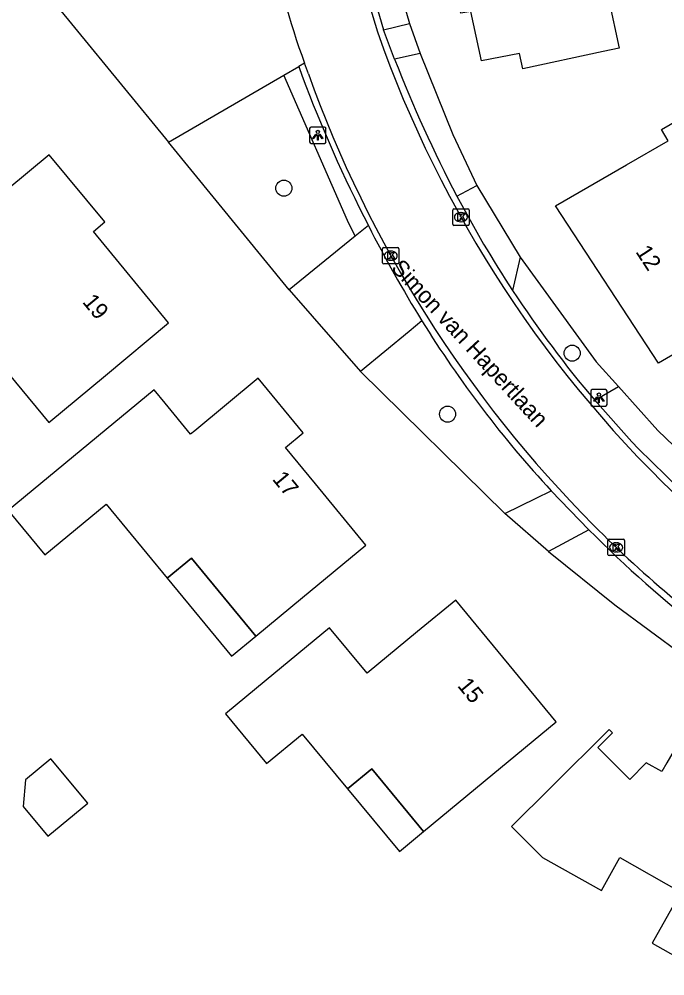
# Model space of a CAD drawing. Extents: x 157321 to 158827, y 386650 to 388532.
# Drawn here: x 158324.3 to 158363.6, y 387414.4 to 387472.6 of the extents above; entities that cross this region are included whole.
import ezdxf

# ---------------------------------------------------------------- set-up
doc = ezdxf.new("R2010")
doc.units = 0
for name, color, linetype in [('IMGEO_Berm_groen', 7, 'Continuous'), ('IMGEO_Boom', 7, 'Continuous'), ('IMGEO_Groenvoorziening', 7, 'Continuous'), ('IMGEO_Kolk', 7, 'Continuous'), ('IMGEO_Lichtpunt', 7, 'Continuous'), ('IMGEO_Openbare_ruimte_label', 7, 'Continuous'), ('IMGEO_Pand', 7, 'Continuous'), ('IMGEO_Pand_nummerreeks', 7, 'Continuous'), ('IMGEO_Pand_overbouw', 7, 'Continuous'), ('IMGEO_Rijbaan_lokaal_gesloten', 7, 'Continuous'), ('IMGEO_Rijbaan_lokaal_open', 7, 'Continuous'), ('IMGEO_Voetpad_open', 7, 'Continuous')]:
    doc.layers.add(name, color=color, linetype=linetype)

msp = doc.modelspace()

# ---------------------------------------------------------------- linework, layer by layer
at = {"layer": 'IMGEO_Berm_groen'}
for points in [[(158346.563, 387477.631), (158348.109, 387472.316)], [(158348.746, 387470.48), (158350.733, 387465.548), (158352.205, 387462.456)], [(158354.834, 387458.095), (158359.467, 387451.721), (158360.816, 387450.223)]]:
    msp.add_lwpolyline(points, dxfattribs=at)
at = {"layer": 'IMGEO_Boom'}
for centre in [(158340.456, 387462.291), (158358.005, 387452.251), (158350.421, 387448.54)]:
    msp.add_circle(centre, 0.489, dxfattribs=at)
at = {"layer": 'IMGEO_Groenvoorziening'}
for points in [[(158344.806, 387459.369), (158344.323, 387460.321), (158340.452, 387469.171)], [(158340.785, 387456.106), (158333.427, 387465.088)], [(158345.121, 387451.134), (158353.904, 387442.491)], [(158356.565, 387440.188), (158360.608, 387436.93), (158364.784, 387433.844)]]:
    msp.add_lwpolyline(points, dxfattribs=at)
at = {"layer": 'IMGEO_Kolk'}
for p, q in [((158350.734, 387460.1), (158350.734, 387460.952)), ((158350.809, 387461.026), (158351.661, 387461.026)), ((158351.222, 387460.806), (158351.247, 387460.806)), ((158351.735, 387460.952), (158351.735, 387460.1)), ((158351.245, 387460.246), (158351.22, 387460.246)), ((158351.661, 387460.026), (158350.809, 387460.026)), ((158346.461, 387457.757), (158346.461, 387458.609)), ((158346.536, 387458.683), (158347.388, 387458.683)), ((158346.949, 387458.463), (158346.974, 387458.463)), ((158347.462, 387458.609), (158347.462, 387457.757)), ((158346.972, 387457.903), (158346.947, 387457.903)), ((158347.388, 387457.683), (158346.536, 387457.683)), ((158360.259, 387440.934), (158361.111, 387440.934)), ((158360.184, 387440.008), (158360.184, 387440.86)), ((158360.672, 387440.714), (158360.697, 387440.714)), ((158361.185, 387440.86), (158361.185, 387440.008)), ((158361.111, 387439.934), (158360.259, 387439.934)), ((158360.695, 387440.154), (158360.67, 387440.154))]:
    msp.add_line(p, q, dxfattribs=at)
for points in [[(158350.734, 387460.1), (158350.734, 387460.952)], [(158350.809, 387461.026), (158351.661, 387461.026)], [(158351.055, 387460.726), (158351.178, 387460.726), (158351.178, 387460.575), (158351.308, 387460.726), (158351.472, 387460.726), (158351.326, 387460.575), (158351.479, 387460.326), (158351.327, 387460.326), (158351.242, 387460.49), (158351.178, 387460.423), (158351.178, 387460.326), (158351.055, 387460.326), (158351.055, 387460.726)], [(158351.735, 387460.952), (158351.735, 387460.1)], [(158351.661, 387460.026), (158350.809, 387460.026)], [(158346.461, 387457.757), (158346.461, 387458.609)], [(158346.536, 387458.683), (158347.388, 387458.683)], [(158346.782, 387458.383), (158346.905, 387458.383), (158346.905, 387458.232), (158347.035, 387458.383), (158347.199, 387458.383), (158347.053, 387458.232), (158347.206, 387457.983), (158347.054, 387457.983), (158346.969, 387458.147), (158346.905, 387458.08), (158346.905, 387457.983), (158346.782, 387457.983), (158346.782, 387458.383)], [(158347.462, 387458.609), (158347.462, 387457.757)], [(158347.388, 387457.683), (158346.536, 387457.683)], [(158360.259, 387440.934), (158361.111, 387440.934)], [(158360.184, 387440.008), (158360.184, 387440.86)], [(158360.505, 387440.634), (158360.628, 387440.634), (158360.628, 387440.483), (158360.758, 387440.634), (158360.922, 387440.634), (158360.776, 387440.483), (158360.929, 387440.234), (158360.777, 387440.234), (158360.692, 387440.398), (158360.628, 387440.331), (158360.628, 387440.234), (158360.505, 387440.234), (158360.505, 387440.634)], [(158361.185, 387440.86), (158361.185, 387440.008)], [(158361.111, 387439.934), (158360.259, 387439.934)]]:
    msp.add_lwpolyline(points, dxfattribs=at)
for centre, start, end in [((158350.811, 387460.95), 91.55205, 178.44795), ((158350.811, 387460.95), 91.55205, 178.44795), ((158351.659, 387460.95), 1.55205, 88.44795), ((158351.659, 387460.95), 1.55205, 88.44795), ((158350.811, 387460.102), 181.55205, 268.44795), ((158350.811, 387460.102), 181.55205, 268.44795), ((158351.659, 387460.102), 271.55205, 358.44795), ((158351.659, 387460.102), 271.55205, 358.44795), ((158346.538, 387458.607), 91.55205, 178.44795), ((158346.538, 387458.607), 91.55205, 178.44795), ((158347.386, 387458.607), 1.55205, 88.44795), ((158347.386, 387458.607), 1.55205, 88.44795), ((158346.538, 387457.759), 181.55205, 268.44795), ((158346.538, 387457.759), 181.55205, 268.44795), ((158347.386, 387457.759), 271.55205, 358.44795), ((158347.386, 387457.759), 271.55205, 358.44795), ((158360.261, 387440.858), 91.55205, 178.44795), ((158360.261, 387440.858), 91.55205, 178.44795), ((158361.109, 387440.858), 1.55205, 88.44795), ((158361.109, 387440.858), 1.55205, 88.44795), ((158360.261, 387440.01), 181.55205, 268.44795), ((158360.261, 387440.01), 181.55205, 268.44795), ((158361.109, 387440.01), 271.55205, 358.44795), ((158361.109, 387440.01), 271.55205, 358.44795)]:
    msp.add_arc(centre, 0.0765, start, end, dxfattribs=at)
for centre, major_axis, ratio, start_param, end_param in [((158351.221, 387460.526), (-0.387, 0.002), 0.722429, 4.712389, 7.853982), ((158351.246, 387460.526), (-0.39, 0.002), 0.717154, 1.570796, 4.712389), ((158346.948, 387458.183), (-0.387, 0.002), 0.722429, 4.712389, 7.853982), ((158346.973, 387458.183), (-0.39, 0.002), 0.717154, 1.570796, 4.712389), ((158360.671, 387440.434), (-0.387, 0.002), 0.722429, 4.712389, 7.853982), ((158360.696, 387440.434), (-0.39, 0.002), 0.717154, 1.570796, 4.712389)]:
    msp.add_ellipse(centre, major_axis=major_axis, ratio=ratio, start_param=start_param, end_param=end_param, dxfattribs=at)
at = {"layer": 'IMGEO_Lichtpunt'}
for p, q in [((158342.927, 387466.011), (158342.119, 387466.011)), ((158342.927, 387466.011), (158342.119, 387466.011)), ((158342.025, 387465.916), (158342.025, 387465.109)), ((158342.025, 387465.916), (158342.025, 387465.109)), ((158343.021, 387465.109), (158343.021, 387465.916)), ((158343.021, 387465.109), (158343.021, 387465.916)), ((158342.119, 387465.015), (158342.927, 387465.015)), ((158342.119, 387465.015), (158342.927, 387465.015)), ((158359.135, 387449.936), (158359.135, 387449.129)), ((158359.135, 387449.936), (158359.135, 387449.129)), ((158360.037, 387450.031), (158359.229, 387450.031)), ((158360.037, 387450.031), (158359.229, 387450.031)), ((158360.131, 387449.129), (158360.131, 387449.936)), ((158360.131, 387449.129), (158360.131, 387449.936)), ((158359.229, 387449.035), (158360.037, 387449.035)), ((158359.229, 387449.035), (158360.037, 387449.035))]:
    msp.add_line(p, q, dxfattribs=at)
for points in [[(158342.399, 387465.58), (158342.438, 387465.552), (158342.25, 387465.29), (158342.212, 387465.317), (158342.399, 387465.58)], [(158342.501, 387465.532), (158342.548, 387465.532), (158342.548, 387465.21), (158342.501, 387465.21), (158342.501, 387465.532)], [(158342.611, 387465.552), (158342.649, 387465.579), (158342.836, 387465.317), (158342.797, 387465.289), (158342.611, 387465.552)], [(158359.509, 387449.6), (158359.548, 387449.572), (158359.36, 387449.31), (158359.322, 387449.337), (158359.509, 387449.6)], [(158359.611, 387449.552), (158359.658, 387449.552), (158359.658, 387449.23), (158359.611, 387449.23), (158359.611, 387449.552)], [(158359.721, 387449.572), (158359.759, 387449.599), (158359.946, 387449.337), (158359.907, 387449.309), (158359.721, 387449.572)]]:
    msp.add_lwpolyline(points, dxfattribs=at)
for centre in [(158342.524, 387465.714), (158359.634, 387449.734)]:
    msp.add_circle(centre, 0.0994, dxfattribs=at)
for centre, start, end in [((158342.119, 387465.916), 90, 180), ((158342.119, 387465.916), 90, 180), ((158342.927, 387465.916), 0, 90), ((158342.927, 387465.916), 0, 90), ((158342.119, 387465.109), 180, 270), ((158342.119, 387465.109), 180, 270), ((158342.927, 387465.109), 270, 0), ((158342.927, 387465.109), 270, 360), ((158359.229, 387449.936), 90, 180), ((158359.229, 387449.936), 90, 180), ((158360.037, 387449.936), 0, 90), ((158360.037, 387449.936), 0, 90), ((158359.229, 387449.129), 180, 270), ((158359.229, 387449.129), 180, 270), ((158360.037, 387449.129), 270, 0), ((158360.037, 387449.129), 270, 360)]:
    msp.add_arc(centre, 0.0946, start, end, dxfattribs=at)
at = {"layer": 'IMGEO_Pand'}
for points in [[(158370.93, 387480.96), (158366.359, 387479.975), (158366.738, 387478.217), (158359.607, 387476.681), (158360.87, 387470.82), (158359.899, 387470.611), (158355.01, 387469.56), (158354.79, 387470.49), (158352.49, 387470.04), (158351.83, 387473.05), (158351.22, 387472.94), (158350.1, 387478.17), (158351.06, 387478.36), (158350.34, 387481.75), (158355.229, 387482.799), (158369.862, 387485.938), (158370.049, 387485.066), (158371.428, 387485.362), (158372.073, 387482.355), (158370.694, 387482.059), (158370.93, 387480.96)], [(158368.815, 387468.1), (158376.34, 387472.466), (158380.52, 387465.262), (158372.621, 387460.679), (158373.833, 387458.589), (158368.053, 387455.236), (158368.407, 387454.626), (158367.585, 387454.149), (158363.26, 387451.64), (158357, 387461.21), (158361.307, 387463.709), (158363.839, 387465.178), (158363.447, 387465.855), (158367.772, 387468.365), (158368.437, 387468.751), (158368.815, 387468.1)], [(158322.323, 387461.127), (158318.846, 387458.24), (158321.115, 387455.506), (158320.422, 387454.931), (158326.15, 387448.03), (158329.598, 387450.901), (158333.44, 387454.1), (158328.86, 387459.65), (158329.55, 387460.24), (158326.17, 387464.32), (158322.323, 387461.127)], [(158340.555, 387446.507), (158341.632, 387447.395), (158338.89, 387450.72), (158335.037, 387447.534), (158334.782, 387447.323), (158333.221, 387449.211), (158332.554, 387450.018), (158323.669, 387442.67), (158325.898, 387439.975), (158329.64, 387443.07), (158333.357, 387438.567), (158334.83, 387439.782), (158338.747, 387435.037), (158341.595, 387437.388), (158345.45, 387440.57), (158342.382, 387444.291), (158340.555, 387446.507)], [(158350.92, 387437.23), (158348.6, 387435.31), (158345.528, 387432.768), (158343.242, 387435.53), (158339.389, 387432.344), (158336.912, 387430.295), (158339.404, 387427.281), (158341.571, 387429.072), (158344.327, 387425.738), (158345.807, 387426.962), (158348.966, 387423.142), (158353.177, 387426.624), (158357.03, 387429.81), (158350.92, 387437.23)], [(158372.89, 387425.14), (158365.05, 387429.57), (158364.51, 387428.623), (158363.771, 387427.329), (158363.468, 387426.801), (158362.516, 387427.317), (158361.508, 387426.314), (158359.576, 387428.257), (158360.462, 387429.138), (158360.25, 387429.35), (158356.705, 387425.825), (158354.321, 387423.453), (158356.201, 387421.565), (158359.781, 387419.556), (158360.9, 387421.55), (158364.626, 387419.459), (158362.874, 387416.339), (158366.406, 387414.357), (158368.157, 387417.477), (158368.486, 387417.293), (158370.443, 387420.78), (158372.89, 387425.14)], [(158328.516, 387424.868), (158326.28, 387427.574), (158324.722, 387426.287), (158324.579, 387424.673), (158326.081, 387422.856), (158328.516, 387424.868)]]:
    msp.add_lwpolyline(points, dxfattribs=at)
at = {"layer": 'IMGEO_Pand_overbouw'}
for points in [[(158334.83, 387439.782), (158333.357, 387438.567), (158337.274, 387433.821), (158338.747, 387435.037)], [(158347.486, 387421.918), (158348.966, 387423.142), (158345.807, 387426.962), (158344.327, 387425.738)]]:
    msp.add_lwpolyline(points, close=True, dxfattribs=at)
at = {"layer": 'IMGEO_Rijbaan_lokaal_gesloten'}
for points in [[(158343.927, 387520.171), (158342.448, 387500), (158342.199, 387495.545), (158342.319, 387491.073), (158343.64, 387481.315), (158344.361, 387478.227), (158345.181, 387475.032), (158346.151, 387471.8)], [(158341.946, 387469.247), (158341.826, 387469.574), (158341.709, 387469.901)]]:
    msp.add_lwpolyline(points, dxfattribs=at)
for centre, radius, start, end in [((158401.497, 387491.243), 63.483, 192.3079, 199.6449), ((158414.138, 387495.676), 72.058, 199.35062, 227.11968), ((158412.076, 387494.378), 74.497, 199.71548, 224.9058), ((158407.756, 387489.6), 68.065, 224.62376, 235.94539)]:
    msp.add_arc(centre, radius, start, end, dxfattribs=at)
at = {"layer": 'IMGEO_Rijbaan_lokaal_open'}
for points in [[(158299.407, 387506.597), (158304.814, 387500), (158333.427, 387465.088)], [(158344.962, 387477.289), (158346.526, 387471.937)], [(158347.196, 387470.144), (158346.526, 387471.937)], [(158340.452, 387469.171), (158341.364, 387469.701)], [(158341.709, 387469.901), (158341.364, 387469.701)], [(158341.364, 387469.701), (158341.572, 387469.106)], [(158333.427, 387465.088), (158340.452, 387469.171)], [(158359.379, 387449.39), (158361.645, 387446.851), (158362.05, 387446.422), (158365.368, 387443.175)], [(158356.731, 387443.875), (158359.027, 387441.507)]]:
    msp.add_lwpolyline(points, dxfattribs=at)
for centre, radius, start, end in [((158421.531, 387498.94), 79.717, 201.17521, 207.76548), ((158423.141, 387499.805), 87.154, 200.62413, 207.16512), ((158411.649, 387493.742), 68.552, 207.76936, 213.34471), ((158423.652, 387500.053), 87.723, 207.15664, 211.50447), ((158411.514, 387493.649), 68.388, 213.34181, 220.32924), ((158407.018, 387490.331), 68.461, 211.84211, 222.73205), ((158407.813, 387489.666), 68.552, 224.62937, 232.58389)]:
    msp.add_arc(centre, radius, start, end, dxfattribs=at)
at = {"layer": 'IMGEO_Voetpad_open'}
for points in [[(158346.526, 387471.937), (158348.109, 387472.316)], [(158348.109, 387472.316), (158348.746, 387470.48)], [(158348.746, 387470.48), (158347.196, 387470.144)], [(158350.992, 387461.803), (158352.205, 387462.456)], [(158352.205, 387462.456), (158354.834, 387458.095)], [(158345.6, 387460.014), (158344.806, 387459.369)], [(158344.806, 387459.369), (158340.785, 387456.106)], [(158354.834, 387458.095), (158354.382, 387456.061)], [(158340.785, 387456.106), (158345.121, 387451.134)], [(158348.86, 387454.212), (158348.085, 387453.574), (158345.121, 387451.134)], [(158359.379, 387449.39), (158360.816, 387450.223)], [(158360.816, 387450.223), (158363.222, 387447.552), (158369.558, 387441.481), (158372.865, 387438.829)], [(158353.904, 387442.491), (158355.804, 387443.421), (158356.731, 387443.875)], [(158356.565, 387440.188), (158353.904, 387442.491)], [(158359.027, 387441.507), (158356.565, 387440.188)]]:
    msp.add_lwpolyline(points, dxfattribs=at)

# ---------------------------------------------------------------- texts
at = {"layer": 'IMGEO_Openbare_ruimte_label'}
msp.add_text('Simon van Hapertlaan', height=1, rotation=312.68996, dxfattribs=at).set_placement((158346.933, 387457.386))
at = {"layer": 'IMGEO_Pand_nummerreeks'}
for s, rotation, p in [('12', 303.1898, (158361.835, 387458.423)), ('19', 309.53031, (158328.152, 387455.354)), ('17', 309.52242, (158339.711, 387444.571)), ('15', 309.47085, (158350.975, 387432.002))]:
    msp.add_text(s, height=1, rotation=rotation, dxfattribs=at).set_placement(p)

doc.saveas('drawing.dxf')
